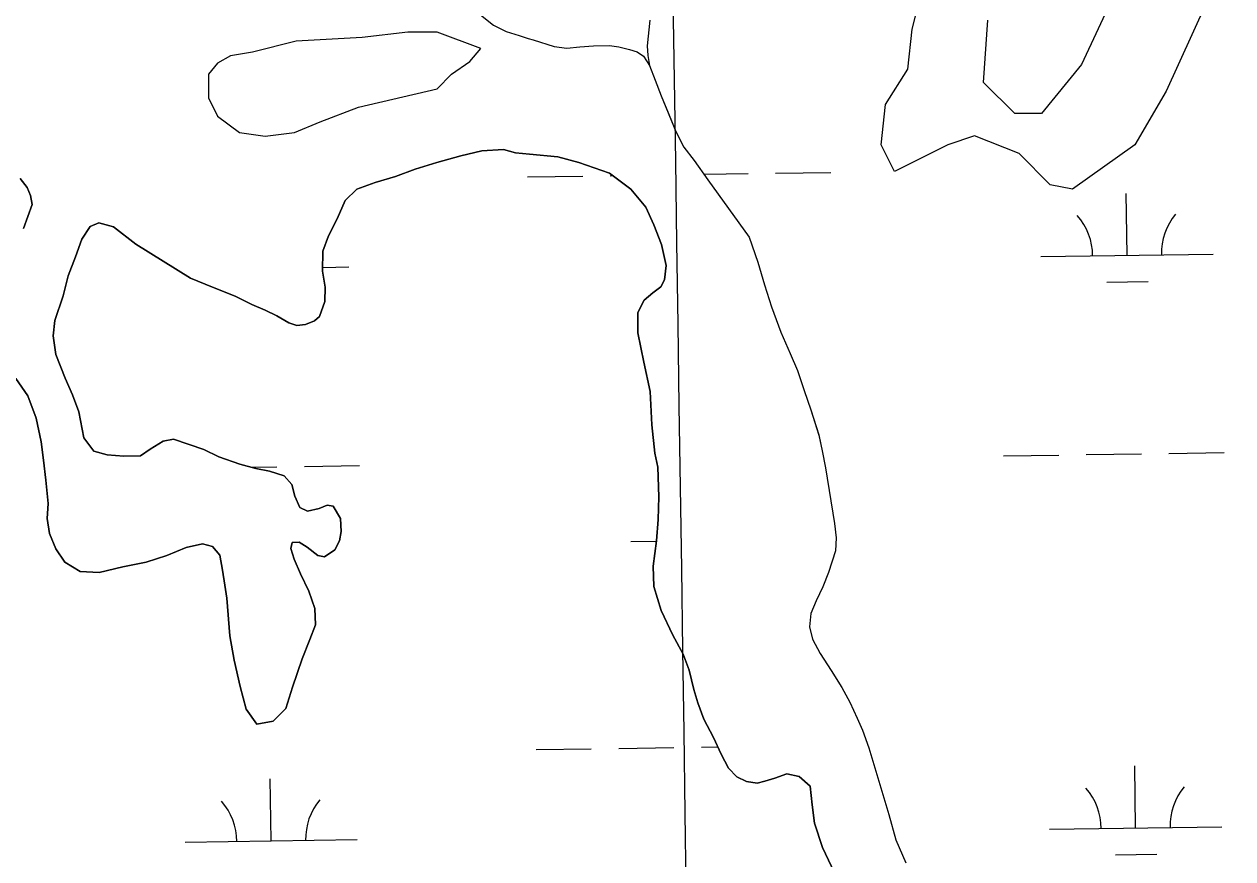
# Model space of a CAD drawing. Extents: x 3807117 to 3845308, y 337856 to 363736.
# Drawn here: x 3816275 to 3816977, y 344092 to 344576 of the extents above; entities that cross this region are included whole.
import ezdxf

# ---------------------------------------------------------------- set-up
doc = ezdxf.new("R2010")
doc.units = 0
for name, color, linetype in [('V-GRID-MAJR', 7, 'Continuous'), ('V-TOPO-SHOR', 7, 'Continuous'), ('V-WETL-SWMP', 7, 'Continuous')]:
    doc.layers.add(name, color=color, linetype=linetype)

msp = doc.modelspace()

# ---------------------------------------------------------------- linework, layer by layer
at = {"layer": 'V-GRID-MAJR'}
msp.add_spline([(3816669.93, 343360.88), (3816580.93, 349419.09), (3816491.9, 355479.23), (3816402.87, 361539.38), (3816402.84, 361541.3)], degree=3, dxfattribs=at)
at = {"layer": 'V-TOPO-SHOR'}
for points in [[(3816976.72, 344622.73), (3816937.95, 344537.45), (3816919.86, 344506.44), (3816883.68, 344480.59), (3816870.76, 344483.18), (3816852.67, 344501.27), (3816826.83, 344511.61), (3816811.32, 344506.44), (3816780.31, 344490.93), (3816772.56, 344506.44), (3816775.14, 344529.7), (3816788.06, 344550.37), (3816790.65, 344573.63), (3816798.4, 344604.64)], [(3816906.94, 344591.72), (3816888.85, 344552.95), (3816865.59, 344524.53), (3816850.09, 344524.53), (3816832, 344542.62), (3816834.58, 344578.8)], [(3816638.17, 344578.8), (3816636.7, 344563.94)], [(3816636.7, 344563.94), (3816637.05, 344558.27), (3816638.1, 344552.48), (3816641.42, 344543.84), (3816644.89, 344534.81), (3816649.06, 344524.64), (3816653.38, 344514.08), (3816658.08, 344505.06), (3816664.08, 344497.19), (3816672.01, 344486.03), (3816695.86, 344452.64), (3816700.96, 344438.26), (3816704.91, 344425.1), (3816708.93, 344412.25), (3816714.34, 344397.63), (3816719.81, 344385.09), (3816724.06, 344375.3), (3816727.85, 344363.67), (3816731.79, 344352.51), (3816736.36, 344337.81), (3816738.3, 344328.55), (3816740.17, 344318.76), (3816745.48, 344286.46), (3816746.35, 344278.03), (3816746.07, 344270.53), (3816742.05, 344257.88), (3816738.63, 344249.6), (3816734.9, 344241.46), (3816731.71, 344234.18), (3816730.97, 344226.36), (3816732.75, 344219.24), (3816737.22, 344210.84), (3816743.61, 344201.05), (3816749.77, 344191.19), (3816754.31, 344182.71), (3816758.63, 344173.38), (3816761.72, 344166.42), (3816765.35, 344156.17), (3816777.04, 344117.3), (3816780.99, 344102.61), (3816786.93, 344089.3)], [(3816403.99, 344178.58), (3816410.06, 344169.87), (3816419.62, 344171.51), (3816426.94, 344178.88), (3816430.81, 344191.37), (3816436.49, 344207.76), (3816440.97, 344219.1), (3816444.08, 344227.6), (3816443.82, 344237.09), (3816440.35, 344247.11), (3816435.49, 344257.27), (3816431.87, 344265.6), (3816429.86, 344271.87), (3816430.54, 344275.39), (3816434.59, 344275.55), (3816439.35, 344272.59), (3816445.48, 344267.79), (3816449.31, 344266.96), (3816455.42, 344271.18), (3816458.01, 344276.4), (3816459.06, 344281.76), (3816458.65, 344289.33), (3816454.5, 344296.51), (3816450.9, 344297.11), (3816446.39, 344295.18), (3816439.59, 344293.55), (3816435.06, 344295.61), (3816432.21, 344302.33), (3816430.43, 344308.98), (3816426.05, 344314.02), (3816417.55, 344316.75), (3816409.58, 344318.41), (3816400.32, 344320.9), (3816388.14, 344325.15), (3816379.4, 344329.48), (3816361.71, 344335.32), (3816355.74, 344334.3), (3816348.1, 344329.61), (3816342.53, 344325.77), (3816332.96, 344325.51), (3816323.17, 344326.32), (3816315.5, 344328.51), (3816309.59, 344336.22), (3816306.74, 344351.29), (3816303.16, 344361.14), (3816298.91, 344370.76), (3816293.49, 344384.59), (3816291.86, 344395.49), (3816292.83, 344404.35), (3816297.61, 344418.57), (3816300.63, 344430.21), (3816304.8, 344441.24), (3816308.45, 344451.51), (3816313.32, 344458.94), (3816318.44, 344461.02), (3816326.94, 344458.68), (3816339.9, 344448.62), (3816371.65, 344428.98), (3816384.29, 344423.74), (3816397.47, 344418.42), (3816407.28, 344413.71), (3816414.87, 344410.29), (3816421.69, 344407.02), (3816428.74, 344402.91), (3816433.34, 344401.4), (3816438.31, 344402.03), (3816443.66, 344404.19), (3816446.56, 344406.64), (3816449.52, 344415.38), (3816449.72, 344423.72), (3816448.31, 344432.9), (3816448.5, 344444.53), (3816451.69, 344453.49), (3816456.71, 344463.46), (3816461.42, 344474.03), (3816468.13, 344480.56), (3816478.83, 344484.57), (3816490.53, 344488.05), (3816502, 344492.22), (3816514.54, 344496.09), (3816528.52, 344500.03), (3816540.68, 344502.91), (3816553.38, 344503.56), (3816560.28, 344501.74), (3816568.31, 344500.93), (3816584.85, 344499.37), (3816596.95, 344496.2), (3816614.8, 344489.83), (3816627.3, 344480.53), (3816635.91, 344470.07), (3816640.61, 344459.91), (3816645.01, 344448.52), (3816647.65, 344436.29), (3816646.76, 344428.02), (3816644.63, 344423.96), (3816639.97, 344420.42), (3816635.01, 344416.2), (3816631.21, 344408.92), (3816631.24, 344397.21), (3816634.82, 344380.08), (3816638.47, 344363.03)], [(3816272.68, 344486.86), (3816276.83, 344481.67), (3816278.76, 344476.85), (3816279.62, 344471.65), (3816274.69, 344457.78)], [(3816270.14, 344370.61), (3816277.14, 344360.61), (3816282, 344347.69), (3816284.95, 344333.85), (3816286.21, 344323.14), (3816287.63, 344311.66), (3816288.89, 344298.12), (3816288.46, 344289.32), (3816289.79, 344280.68), (3816293.34, 344271.74), (3816298.57, 344263.87), (3816307.62, 344258.47), (3816318.49, 344257.89), (3816332.4, 344261.23), (3816345.86, 344263.87), (3816357.87, 344267.74), (3816369.1, 344272.44), (3816378.58, 344274.61), (3816384.4, 344273.1), (3816388.7, 344268.06), (3816390.11, 344259.27), (3816391.44, 344250.62), (3816392.61, 344243.13), (3816394.52, 344221.17), (3816397.01, 344206.95), (3816400.42, 344191.73), (3816403.99, 344178.58)], [(3816638.47, 344363.03), (3816639.45, 344343.67), (3816641.26, 344327.22), (3816642.82, 344319.19), (3816643.56, 344301.82), (3816643.14, 344288.66), (3816642.19, 344276.34), (3816640.17, 344261.64), (3816640.52, 344249.78), (3816644.84, 344235.94), (3816651.7, 344221.5), (3816657.55, 344210.5), (3816661.18, 344201.17), (3816663.82, 344190.01), (3816666.06, 344182.29), (3816669.61, 344172.81), (3816675.15, 344162.04), (3816679.7, 344152.49), (3816683.93, 344144.39), (3816688.77, 344139.35), (3816694.29, 344136.54), (3816700.49, 344135.64), (3816705, 344136.73), (3816710.89, 344138.51), (3816717.85, 344141.05), (3816724.97, 344139.39), (3816731.26, 344133.9), (3816732.6, 344123.04), (3816733.78, 344112.25), (3816738.57, 344098.27), (3816745.42, 344083.44)]]:
    msp.add_lwpolyline(points, dxfattribs=at)
msp.add_lwpolyline([(3816471.19, 344568.66), (3816432.98, 344566.53), (3816407.5, 344560.16), (3816394.76, 344558.04), (3816387.33, 344553.79), (3816382.02, 344547.42), (3816382.02, 344533.62), (3816387.33, 344523.01), (3816400.07, 344513.45), (3816414.93, 344511.33), (3816431.91, 344513.45), (3816446.78, 344519.82), (3816469.07, 344528.32), (3816514.72, 344538.93), (3816523.21, 344547.42), (3816533.83, 344554.86), (3816540.2, 344562.29), (3816514.72, 344571.84), (3816497.73, 344571.84)], close=True, dxfattribs=at)
at = {"layer": 'V-WETL-SWMP'}
for p, q in [((3816539.05, 344582.72), (3816547.57, 344575.93)), ((3816547.57, 344575.93), (3816554.86, 344572.2)), ((3816554.86, 344572.2), (3816562.45, 344569.85)), ((3816562.45, 344569.85), (3816567.66, 344568.19)), ((3816567.66, 344568.19), (3816570.58, 344567.35)), ((3816570.58, 344567.35), (3816582.77, 344563.49)), ((3816582.77, 344563.49), (3816590.05, 344562.51)), ((3816590.05, 344562.51), (3816597.55, 344563.38)), ((3816597.55, 344563.38), (3816605.51, 344563.79)), ((3816605.51, 344563.79), (3816614.93, 344564.12)), ((3816614.93, 344564.12), (3816620.29, 344563.3)), ((3816620.29, 344563.3), (3816626.43, 344561.79)), ((3816626.43, 344561.79), (3816630.87, 344560.35)), ((3816630.87, 344560.35), (3816634.63, 344557.91)), ((3816634.63, 344557.91), (3816638.1, 344552.48)), ((3816638.1, 344552.48), (3816641.42, 344543.84)), ((3816641.42, 344543.84), (3816644.89, 344534.81)), ((3816644.89, 344534.81), (3816653.38, 344514.08)), ((3816653.38, 344514.08), (3816658.09, 344505.06)), ((3816528.52, 344500.04), (3816514.53, 344496.09)), ((3816540.68, 344502.91), (3816528.52, 344500.04)), ((3816553.38, 344503.56), (3816540.68, 344502.91)), ((3816560.28, 344501.74), (3816553.38, 344503.56)), ((3816568.31, 344500.93), (3816560.28, 344501.74)), ((3816584.85, 344499.37), (3816568.31, 344500.93)), ((3816596.95, 344496.2), (3816584.85, 344499.37)), ((3816658.09, 344505.06), (3816664.08, 344497.19)), ((3816502, 344492.22), (3816490.53, 344488.05)), ((3816514.53, 344496.09), (3816502, 344492.22)), ((3816614.8, 344489.83), (3816596.95, 344496.2)), ((3816664.08, 344497.19), (3816672.01, 344486.04)), ((3816276.83, 344481.67), (3816272.68, 344486.86)), ((3816490.53, 344488.05), (3816478.83, 344484.57)), ((3816567.29, 344487.73), (3816599.29, 344488.21)), ((3816627.3, 344480.53), (3816614.8, 344489.83)), ((3816615.29, 344488.45), (3816616.63, 344488.47)), ((3816669.71, 344489.27), (3816695.28, 344489.65)), ((3816672.01, 344486.04), (3816695.86, 344452.64)), ((3816711.27, 344489.89), (3816743.27, 344490.37)), ((3816278.76, 344476.85), (3816276.83, 344481.67)), ((3816468.13, 344480.56), (3816461.42, 344474.03)), ((3816478.83, 344484.57), (3816468.13, 344480.56)), ((3816635.91, 344470.07), (3816627.3, 344480.53)), ((3816915.33, 344442.2), (3816914.79, 344478.19)), ((3816274.69, 344457.78), (3816279.62, 344471.65)), ((3816279.62, 344471.65), (3816278.76, 344476.85)), ((3816461.42, 344474.03), (3816456.71, 344463.46)), ((3816640.61, 344459.91), (3816635.91, 344470.07)), ((3816313.32, 344458.94), (3816308.44, 344451.5)), ((3816318.44, 344461.02), (3816313.32, 344458.94)), ((3816326.94, 344458.68), (3816318.44, 344461.02)), ((3816339.9, 344448.62), (3816326.94, 344458.68)), ((3816456.71, 344463.46), (3816451.69, 344453.49)), ((3816645.01, 344448.52), (3816640.61, 344459.91)), ((3816308.44, 344451.5), (3816304.8, 344441.24)), ((3816451.69, 344453.49), (3816448.51, 344444.53)), ((3816695.86, 344452.64), (3816700.96, 344438.26)), ((3816371.65, 344428.98), (3816339.9, 344448.62)), ((3816448.51, 344444.53), (3816448.31, 344432.9)), ((3816647.65, 344436.29), (3816645.01, 344448.52)), ((3816865.33, 344441.45), (3816965.32, 344442.95)), ((3816304.8, 344441.24), (3816300.63, 344430.21)), ((3816646.76, 344428.02), (3816647.65, 344436.29)), ((3816700.96, 344438.26), (3816704.91, 344425.1)), ((3816300.63, 344430.21), (3816297.61, 344418.56)), ((3816363.48, 344433.93), (3816363.64, 344433.93)), ((3816384.29, 344423.74), (3816371.65, 344428.98)), ((3816448.31, 344432.9), (3816449.72, 344423.72)), ((3816448.35, 344435.2), (3816463.47, 344435.43)), ((3816397.47, 344418.42), (3816384.29, 344423.74)), ((3816449.72, 344423.72), (3816449.52, 344415.38)), ((3816639.97, 344420.42), (3816644.63, 344423.96)), ((3816644.63, 344423.96), (3816646.76, 344428.02)), ((3816704.91, 344425.1), (3816708.93, 344412.25)), ((3816903.56, 344426.59), (3816927.56, 344426.95)), ((3816297.61, 344418.56), (3816292.83, 344404.35)), ((3816407.28, 344413.71), (3816397.47, 344418.42)), ((3816449.52, 344415.38), (3816446.56, 344406.64)), ((3816631.21, 344408.92), (3816635.01, 344416.2)), ((3816635.01, 344416.2), (3816639.97, 344420.42)), ((3816414.87, 344410.29), (3816407.28, 344413.71)), ((3816421.69, 344407.02), (3816414.87, 344410.29)), ((3816631.24, 344397.21), (3816631.21, 344408.92)), ((3816708.93, 344412.25), (3816714.34, 344397.64)), ((3816292.83, 344404.35), (3816291.86, 344395.49)), ((3816428.74, 344402.91), (3816421.69, 344407.02)), ((3816433.34, 344401.4), (3816428.74, 344402.91)), ((3816438.31, 344402.03), (3816433.34, 344401.4)), ((3816443.66, 344404.19), (3816438.31, 344402.03)), ((3816446.56, 344406.64), (3816443.66, 344404.19)), ((3816291.86, 344395.49), (3816293.49, 344384.59)), ((3816634.82, 344380.08), (3816631.24, 344397.21)), ((3816714.34, 344397.64), (3816719.81, 344385.09)), ((3816293.49, 344384.59), (3816298.91, 344370.76)), ((3816638.47, 344363.03), (3816634.82, 344380.08)), ((3816719.81, 344385.09), (3816724.06, 344375.3)), ((3816724.06, 344375.3), (3816727.85, 344363.67)), ((3816277.14, 344360.61), (3816270.14, 344370.61)), ((3816298.91, 344370.76), (3816303.16, 344361.14)), ((3816282, 344347.69), (3816277.14, 344360.61)), ((3816303.16, 344361.14), (3816306.74, 344351.29)), ((3816639.45, 344343.67), (3816638.47, 344363.03)), ((3816727.85, 344363.67), (3816731.79, 344352.51)), ((3816731.79, 344352.51), (3816736.36, 344337.82)), ((3816284.95, 344333.85), (3816282, 344347.69)), ((3816306.74, 344351.29), (3816309.59, 344336.22)), ((3816641.26, 344327.22), (3816639.45, 344343.67)), ((3816736.36, 344337.82), (3816738.3, 344328.55)), ((3816286.21, 344323.14), (3816284.95, 344333.85)), ((3816309.59, 344336.22), (3816315.5, 344328.51)), ((3816348.1, 344329.61), (3816355.74, 344334.3)), ((3816355.74, 344334.3), (3816361.7, 344335.32)), ((3816361.7, 344335.32), (3816379.4, 344329.48)), ((3816315.5, 344328.51), (3816323.16, 344326.32)), ((3816323.16, 344326.32), (3816332.96, 344325.51)), ((3816332.96, 344325.51), (3816342.53, 344325.77)), ((3816342.53, 344325.77), (3816348.1, 344329.61)), ((3816379.4, 344329.48), (3816388.14, 344325.15)), ((3816388.14, 344325.15), (3816400.32, 344320.9)), ((3816642.82, 344319.19), (3816641.26, 344327.22)), ((3816738.3, 344328.55), (3816740.17, 344318.76)), ((3816843.66, 344325.68), (3816875.65, 344326.16)), ((3816891.65, 344326.4), (3816923.65, 344326.88)), ((3816939.65, 344327.12), (3816971.64, 344327.6)), ((3816287.63, 344311.66), (3816286.21, 344323.14)), ((3816400.32, 344320.9), (3816409.59, 344318.41)), ((3816406.88, 344319.14), (3816421.8, 344319.36)), ((3816409.59, 344318.41), (3816417.55, 344316.75)), ((3816417.55, 344316.75), (3816426.05, 344314.02)), ((3816437.79, 344319.6), (3816469.79, 344320.08)), ((3816643.56, 344301.82), (3816642.82, 344319.19)), ((3816740.17, 344318.76), (3816745.48, 344286.45)), ((3816288.89, 344298.12), (3816287.63, 344311.66)), ((3816426.05, 344314.02), (3816430.43, 344308.98)), ((3816430.43, 344308.98), (3816432.21, 344302.33)), ((3816288.46, 344289.32), (3816288.89, 344298.12)), ((3816432.21, 344302.33), (3816435.06, 344295.61)), ((3816435.06, 344295.61), (3816439.59, 344293.55)), ((3816446.39, 344295.18), (3816450.9, 344297.11)), ((3816450.9, 344297.11), (3816454.5, 344296.51)), ((3816454.5, 344296.51), (3816458.65, 344289.33)), ((3816643.14, 344288.66), (3816643.56, 344301.82)), ((3816289.79, 344280.68), (3816288.46, 344289.32)), ((3816439.59, 344293.55), (3816446.39, 344295.18)), ((3816458.65, 344289.33), (3816459.06, 344281.76)), ((3816642.19, 344276.34), (3816643.14, 344288.66)), ((3816459.06, 344281.76), (3816458.01, 344276.4)), ((3816745.48, 344286.45), (3816746.35, 344278.03)), ((3816293.34, 344271.74), (3816289.79, 344280.68)), ((3816378.58, 344274.61), (3816369.1, 344272.44)), ((3816384.4, 344273.1), (3816378.58, 344274.61)), ((3816430.54, 344275.39), (3816429.86, 344271.87)), ((3816434.59, 344275.56), (3816430.54, 344275.39)), ((3816439.35, 344272.59), (3816434.59, 344275.56)), ((3816458.01, 344276.4), (3816455.42, 344271.18)), ((3816627.31, 344276), (3816642.17, 344276.23)), ((3816640.17, 344261.64), (3816642.19, 344276.34)), ((3816746.35, 344278.03), (3816746.07, 344270.53)), ((3816298.57, 344263.87), (3816293.34, 344271.74)), ((3816357.86, 344267.74), (3816345.86, 344263.87)), ((3816369.1, 344272.44), (3816357.86, 344267.74)), ((3816388.7, 344268.06), (3816384.4, 344273.1)), ((3816390.11, 344259.27), (3816388.7, 344268.06)), ((3816429.86, 344271.87), (3816431.87, 344265.6)), ((3816445.48, 344267.79), (3816439.35, 344272.59)), ((3816449.31, 344266.96), (3816445.48, 344267.79)), ((3816455.42, 344271.18), (3816449.31, 344266.96)), ((3816746.07, 344270.53), (3816742.05, 344257.88)), ((3816307.62, 344258.47), (3816298.57, 344263.87)), ((3816332.4, 344261.23), (3816318.49, 344257.89)), ((3816345.86, 344263.87), (3816332.4, 344261.23)), ((3816431.87, 344265.6), (3816435.49, 344257.27)), ((3816640.51, 344249.78), (3816640.17, 344261.64)), ((3816318.49, 344257.89), (3816307.62, 344258.47)), ((3816391.44, 344250.62), (3816390.11, 344259.27)), ((3816435.49, 344257.27), (3816440.35, 344247.11)), ((3816742.05, 344257.88), (3816738.63, 344249.59)), ((3816392.61, 344243.13), (3816391.44, 344250.62)), ((3816440.35, 344247.11), (3816443.82, 344237.09)), ((3816644.84, 344235.94), (3816640.51, 344249.78)), ((3816738.63, 344249.59), (3816734.9, 344241.46)), ((3816394.51, 344221.17), (3816392.61, 344243.13)), ((3816734.9, 344241.46), (3816731.71, 344234.18)), ((3816443.82, 344237.09), (3816444.08, 344227.61)), ((3816651.7, 344221.5), (3816644.84, 344235.94)), ((3816731.71, 344234.18), (3816730.97, 344226.36)), ((3816444.08, 344227.61), (3816440.97, 344219.1)), ((3816730.97, 344226.36), (3816732.75, 344219.25)), ((3816397.01, 344206.95), (3816394.51, 344221.17)), ((3816440.97, 344219.1), (3816436.49, 344207.76)), ((3816657.55, 344210.5), (3816651.7, 344221.5)), ((3816732.75, 344219.25), (3816737.22, 344210.84)), ((3816400.42, 344191.73), (3816397.01, 344206.95)), ((3816436.49, 344207.76), (3816430.81, 344191.37)), ((3816661.18, 344201.17), (3816657.55, 344210.5)), ((3816737.22, 344210.84), (3816743.61, 344201.05)), ((3816663.82, 344190.01), (3816661.18, 344201.17)), ((3816743.61, 344201.05), (3816749.77, 344191.19)), ((3816403.99, 344178.58), (3816400.42, 344191.73)), ((3816430.81, 344191.37), (3816426.94, 344178.88)), ((3816749.77, 344191.19), (3816754.31, 344182.71)), ((3816666.06, 344182.29), (3816663.82, 344190.01)), ((3816410.06, 344169.87), (3816403.99, 344178.58)), ((3816426.94, 344178.88), (3816419.62, 344171.51)), ((3816669.61, 344172.81), (3816666.06, 344182.29)), ((3816754.31, 344182.71), (3816758.63, 344173.38)), ((3816419.62, 344171.51), (3816410.06, 344169.87)), ((3816675.15, 344162.04), (3816669.61, 344172.81)), ((3816758.63, 344173.38), (3816761.72, 344166.42)), ((3816761.72, 344166.42), (3816765.35, 344156.17)), ((3816572.27, 344155.09), (3816604.27, 344155.57)), ((3816620.27, 344155.81), (3816652.27, 344156.29)), ((3816668.26, 344156.53), (3816677.71, 344156.67)), ((3816679.7, 344152.49), (3816675.15, 344162.04)), ((3816765.35, 344156.17), (3816777.04, 344117.3)), ((3816683.93, 344144.39), (3816679.7, 344152.49)), ((3816688.77, 344139.35), (3816683.93, 344144.39)), ((3816920.31, 344109.56), (3816919.77, 344145.56)), ((3816418.46, 344102.04), (3816417.92, 344138.04)), ((3816694.29, 344136.54), (3816688.77, 344139.35)), ((3816700.49, 344135.64), (3816694.29, 344136.54)), ((3816705, 344136.73), (3816700.49, 344135.64)), ((3816710.89, 344138.51), (3816705, 344136.73)), ((3816717.85, 344141.05), (3816710.89, 344138.51)), ((3816724.97, 344139.39), (3816717.85, 344141.05)), ((3816731.26, 344133.9), (3816724.97, 344139.39)), ((3816732.6, 344123.04), (3816731.26, 344133.9)), ((3816733.78, 344112.25), (3816732.6, 344123.04)), ((3816777.04, 344117.3), (3816780.99, 344102.61)), ((3816738.57, 344098.27), (3816733.78, 344112.25)), ((3816870.32, 344108.81), (3816970.31, 344110.31)), ((3816368.47, 344101.29), (3816468.45, 344102.79)), ((3816780.99, 344102.61), (3816786.93, 344089.3)), ((3816745.42, 344083.44), (3816738.57, 344098.27)), ((3816908.54, 344093.95), (3816932.54, 344094.31))]:
    msp.add_line(p, q, dxfattribs=at)
for centre, start, end in [((3816860.08, 344441.85), 0.08653, 41.63019), ((3816970.56, 344443.5), 140.08653, 181.63019), ((3816865.07, 344109.21), 0.08653, 41.63019), ((3816975.54, 344110.86), 140.08653, 181.63019), ((3816363.22, 344101.69), 0.08653, 41.63019), ((3816473.69, 344103.34), 140.08653, 181.63019)]:
    msp.add_arc(centre, 35.25, start, end, dxfattribs=at)

doc.saveas('drawing.dxf')
